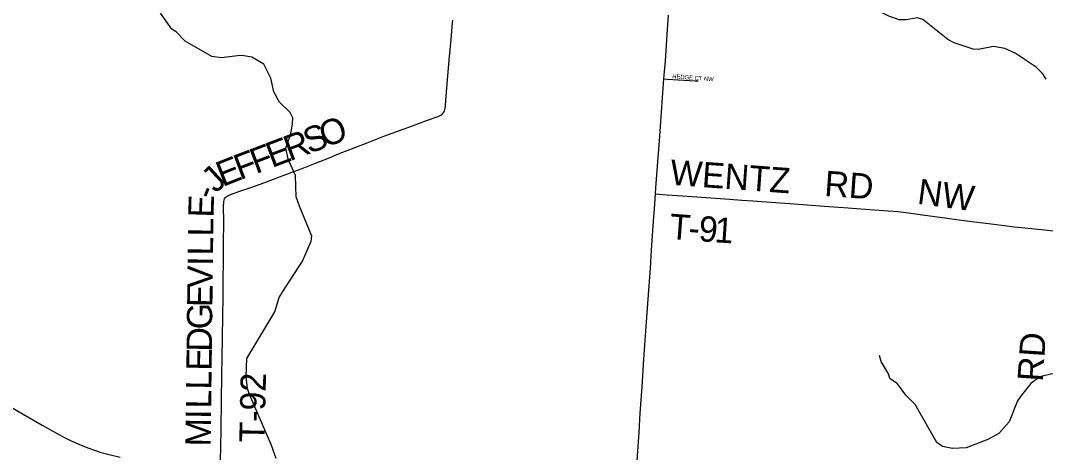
# Model space of a CAD drawing. Extents: x -51392 to 1635000, y 156707 to 696232.
# Drawn here: x 96188 to 108334, y 513782 to 518897 of the extents above; entities that cross this region are included whole.
import ezdxf

# ---------------------------------------------------------------- set-up
doc = ezdxf.new("R2010")
doc.units = 0
for name, color, linetype in [('GM_X_County_Road_Text', 7, 'Continuous'), ('GM_X_Minor_River', 7, 'Continuous'), ('GM_X_State_Route', 7, 'Continuous'), ('GM_X_Township_Road', 7, 'Continuous'), ('GM_X_Township_Road_Text', 7, 'Continuous'), ('GM_X_Township_Subdivision', 7, 'Continuous'), ('GM_X_Township_Subdivision_Text', 7, 'Continuous')]:
    doc.layers.add(name, color=color, linetype=linetype)

msp = doc.modelspace()

# ---------------------------------------------------------------- linework, layer by layer
at = {"layer": 'GM_X_Minor_River'}
for points in [[(108342, 518203), (108302, 518267), (108221, 518346), (107975, 518510), (107851, 518565), (107719, 518588), (107534, 518555), (107476, 518560), (107253, 518632), (107175, 518672), (106882, 518911), (106814, 518930), (106681, 518904), (106601, 518907), (106479, 518948), (106162, 519101)], [(99216, 513713), (99158, 513875), (98900, 514468), (98876, 514541), (98861, 514681), (98868, 514896), (99201, 515446), (99253, 515618), (99297, 515688), (99528, 516047), (99634, 516285), (99641, 516345), (99495, 516699), (99453, 516811), (99447, 517064), (99360, 517255), (99333, 517388), (99386, 517538), (99411, 517672), (99415, 517746), (99384, 517810), (99258, 517929), (99189, 518054), (99156, 518213), (99070, 518382), (98931, 518465), (98810, 518482), (98760, 518480), (98569, 518456), (98457, 518470), (98139, 518651), (98033, 518764), (97981, 518795), (97848, 518986)], [(108936, 514677), (108612, 514713), (108395, 514711), (108266, 514678), (108161, 514600), (108050, 514463), (108003, 514393), (107905, 514145), (107782, 514008), (107649, 513935), (107393, 513836), (107231, 513831), (107113, 513854), (107045, 513899), (106789, 514350), (106677, 514463), (106580, 514596), (106488, 514659), (106472, 514713), (106387, 514858), (106367, 514930)]]:
    msp.add_lwpolyline(points, dxfattribs=at)
at = {"layer": 'GM_X_State_Route'}
for points in [[(103490, 513626), (103506, 513855), (103517, 514019), (103531, 514248), (103553, 514559), (103575, 514886), (103606, 515328), (103632, 515704), (103652, 515966), (103666, 516179), (103689, 516522), (103699, 516669), (103712, 516844), (103717, 516915), (103740, 517225), (103758, 517471), (103799, 518043), (103812, 518205), (103812, 518207), (103829, 518419), (103852, 518730), (103868, 518959)], [(95746, 514511), (95777, 514492), (95942, 514397), (96146, 514280), (96444, 514107), (96615, 514010), (96702, 513964), (96790, 513921), (96880, 513881), (96987, 513837), (97064, 513809), (97142, 513784), (97237, 513758), (97368, 513727)]]:
    msp.add_lwpolyline(points, dxfattribs=at)
at = {"layer": 'GM_X_Township_Road'}
for points in [[(98556, 513690), (98561, 513851), (98564, 514064), (98571, 514392), (98574, 514703), (98578, 514900), (98582, 515146), (98585, 515392), (98588, 515638), (98589, 515818), (98593, 516048), (98594, 516261), (98596, 516507), (98595, 516704), (98596, 516737), (98598, 516753), (98601, 516769), (98606, 516785), (98615, 516798), (98625, 516810), (98638, 516819), (98653, 516827), (98668, 516833), (98777, 516871), (98931, 516926), (99070, 516976), (99270, 517050), (99547, 517152), (99684, 517207), (99836, 517269), (99957, 517319), (100110, 517378), (100294, 517449), (100493, 517526), (100831, 517651), (101000, 517714), (101124, 517758), (101154, 517770), (101169, 517778), (101183, 517787), (101194, 517798), (101204, 517811), (101211, 517825), (101216, 517841), (101219, 517857), (101223, 517890), (101232, 518004), (101269, 518429), (101290, 518674), (101306, 518870), (101310, 518903)], [(103712, 516844), (103753, 516841), (103851, 516834), (104146, 516814), (104588, 516781), (104735, 516771), (104866, 516761), (105029, 516749), (105357, 516726), (105766, 516696), (105995, 516679), (106093, 516673), (106306, 516656), (106469, 516643), (106584, 516634), (106681, 516623), (106876, 516596), (107169, 516556), (107397, 516527), (107592, 516502), (107722, 516487), (107967, 516456), (108129, 516438), (108244, 516426), (108325, 516418), (108457, 516403)]]:
    msp.add_lwpolyline(points, dxfattribs=at)
at = {"layer": 'GM_X_Township_Subdivision'}
msp.add_lwpolyline([(103812, 518205), (103849, 518203), (104049, 518190), (104182, 518184), (104216, 518182)], dxfattribs=at)

# ---------------------------------------------------------------- texts
at = {"layer": 'GM_X_County_Road_Text'}
msp.add_text('RD', height=300, rotation=86.0726, dxfattribs=at).set_placement((108300, 514616))
at = {"layer": 'GM_X_Township_Road_Text'}
for s, rotation, p in [('S', 20.7373, (99607, 517316)), ('O', 20.7339, (99796, 517388)), ('R', 20.7343, (99377, 517229)), ('F', 20.7348, (98978, 517078)), ('E', 20.7358, (99167, 517150)), ('E', 21.5831, (98581, 516924)), ('F', 20.7498, (98788, 517006)), ('J', 42.7314, (98502, 516844)), ('WENTZ', 355.8563, (103878, 516953)), ('RD', 356.0003, (105707, 516820)), ('-', 68.0646, (98476, 516759)), ('NW', 352.2921, (106805, 516729)), ('E', 88.1679, (98474, 516561)), ('L', 89.2956, (98472, 516339)), ('T', 355.7158, (103870, 516312)), ('9', 355.8265, (104217, 516286)), ('1', 356.3452, (104405, 516272)), ('-', 355.7419, (104094, 516295)), ('L', 89.317, (98469, 516114)), ('I', 89.3213, (98467, 515991)), ('V', 89.3187, (98464, 515727)), ('E', 89.3177, (98462, 515503)), ('G', 89.3181, (98458, 515239)), ('D', 89.3187, (98455, 514975)), ('E', 89.3177, (98453, 514750)), ('L', 89.317, (98450, 514526)), ('T-92', 88.7714, (99080, 513898)), ('L', 89.3217, (98447, 514302)), ('I', 89.3129, (98446, 514178)), ('M', 89.3186, (98442, 513853))]:
    msp.add_text(s, height=300, rotation=rotation, dxfattribs=at).set_placement(p)
at = {"layer": 'GM_X_Township_Subdivision_Text'}
msp.add_text('HEDGE CT NW', height=50, rotation=355.7258, dxfattribs=at).set_placement((103910, 518213))

doc.saveas('drawing.dxf')
